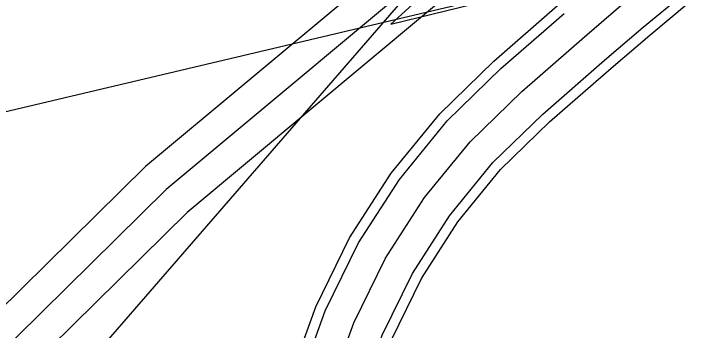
# Model space of a CAD drawing. Extents: x -510185 to -506993, y -1126306 to -1123642.
# Drawn here: x -509957.85 to -509925.04, y -1125297.78 to -1125282.41 of the extents above; entities that cross this region are included whole.
import ezdxf

# ---------------------------------------------------------------- set-up
doc = ezdxf.new("R2010")
doc.units = 0
for name, color, linetype in [('parcelni hranice', 7, 'Continuous'), ('telefonica', 7, 'Continuous'), ('u_cesta19', 7, 'Continuous'), ('u_osa19', 7, 'Continuous'), ('u_Telefonica', 7, 'Continuous'), ('u_vysadba_oseti', 7, 'Continuous'), ('ČEPS', 7, 'Continuous')]:
    doc.layers.add(name, color=color, linetype=linetype)

msp = doc.modelspace()

# ---------------------------------------------------------------- linework, layer by layer
at = {"layer": 'parcelni hranice'}
msp.add_line((-509933.78, -1125275.77), (-509960.43, -1125306.48), dxfattribs=at)
at = {"layer": 'telefonica'}
for points in [[(-509926.988, -1125271.33), (-509936.648, -1125277.49), (-509951.445, -1125289.826), (-509963.451, -1125301.64), (-510021.435, -1125334.507), (-510022.83, -1125335.298)], [(-509925.376, -1125273.86), (-509934.874, -1125279.916), (-509949.429, -1125292.052), (-509961.629, -1125304.056), (-510019.955, -1125337.117), (-510021.352, -1125337.908)]]:
    msp.add_lwpolyline(points, dxfattribs=at)
at = {"layer": 'u_cesta19'}
for points in [[(-509943.44, -1125309.072), (-509941.098, -1125301.17), (-509939.958, -1125297.999), (-509938.486, -1125295.015), (-509936.687, -1125292.217), (-509934.582, -1125289.64), (-509932.168, -1125287.288), (-509929.163, -1125284.674), (-509927.293, -1125283.074), (-509925.401, -1125281.51)], [(-509947.027, -1125308.856), (-509944.425, -1125300.08), (-509943.185, -1125296.629), (-509941.538, -1125293.289), (-509939.523, -1125290.156), (-509937.167, -1125287.272), (-509934.54, -1125284.712), (-509931.449, -1125282.023)], [(-509946.909, -1125308.458), (-509944.425, -1125300.08), (-509943.185, -1125296.629), (-509941.538, -1125293.289), (-509939.523, -1125290.156), (-509937.167, -1125287.272), (-509934.54, -1125284.712), (-509931.449, -1125282.023)], [(-509942.928, -1125309.103), (-509940.622, -1125301.326), (-509939.497, -1125298.195), (-509938.051, -1125295.262), (-509936.281, -1125292.511), (-509934.212, -1125289.978), (-509931.83, -1125287.656), (-509928.837, -1125285.052), (-509926.971, -1125283.457), (-509925.086, -1125281.898)], [(-509946.514, -1125308.886), (-509943.95, -1125300.236), (-509942.724, -1125296.825), (-509941.102, -1125293.535), (-509939.118, -1125290.451), (-509936.798, -1125287.61), (-509934.202, -1125285.08), (-509931.123, -1125282.402)]]:
    msp.add_lwpolyline(points, dxfattribs=at)
at = {"layer": 'u_osa19'}
msp.add_lwpolyline([(-509944.991, -1125309.026), (-509942.524, -1125300.703), (-509941.341, -1125297.412), (-509939.794, -1125294.275), (-509937.902, -1125291.334), (-509935.69, -1125288.625), (-509933.185, -1125286.184), (-509930.143, -1125283.538), (-509928.259, -1125281.926)], dxfattribs=at)
msp.add_lwpolyline([(-509944.991, -1125309.026), (-509942.524, -1125300.703), (-509941.341, -1125297.412), (-509939.794, -1125294.275), (-509937.902, -1125291.334), (-509935.69, -1125288.625), (-509933.185, -1125286.184), (-509930.143, -1125283.538), (-509928.259, -1125281.926)], dxfattribs=at)
at = {"layer": 'u_Telefonica'}
msp.add_lwpolyline([(-509926.182, -1125272.595), (-509935.761, -1125278.703), (-509950.437, -1125290.939), (-509962.54, -1125302.848), (-510020.695, -1125335.812), (-510022.091, -1125336.603)], dxfattribs=at)
msp.add_lwpolyline([(-509926.182, -1125272.595), (-509935.761, -1125278.703), (-509950.437, -1125290.939), (-509962.54, -1125302.848), (-510020.695, -1125335.812), (-510022.091, -1125336.603)], dxfattribs=at)
at = {"layer": 'u_vysadba_oseti'}
msp.add_lwpolyline([(-509939.539, -1125282.927), (-509907.242, -1125275.04), (-509861.801, -1125241.993), (-509818.614, -1125206.692), (-509770.92, -1125160.875), (-509770.169, -1125141.347), (-509849.784, -1125213.451), (-509923.015, -1125267.905)], close=True, dxfattribs=at)
at = {"layer": 'ČEPS'}
msp.add_lwpolyline([(-510185.046, -1125367.757), (-510002.86, -1125297.711), (-509683.9, -1125222.303), (-509360.428, -1125146.597), (-509044.575, -1125071.75), (-508717.336, -1124994.863), (-508389.116, -1124921.158), (-508070.724, -1124848.1), (-507889.999, -1124804.517)], dxfattribs=at)

doc.saveas('drawing.dxf')
